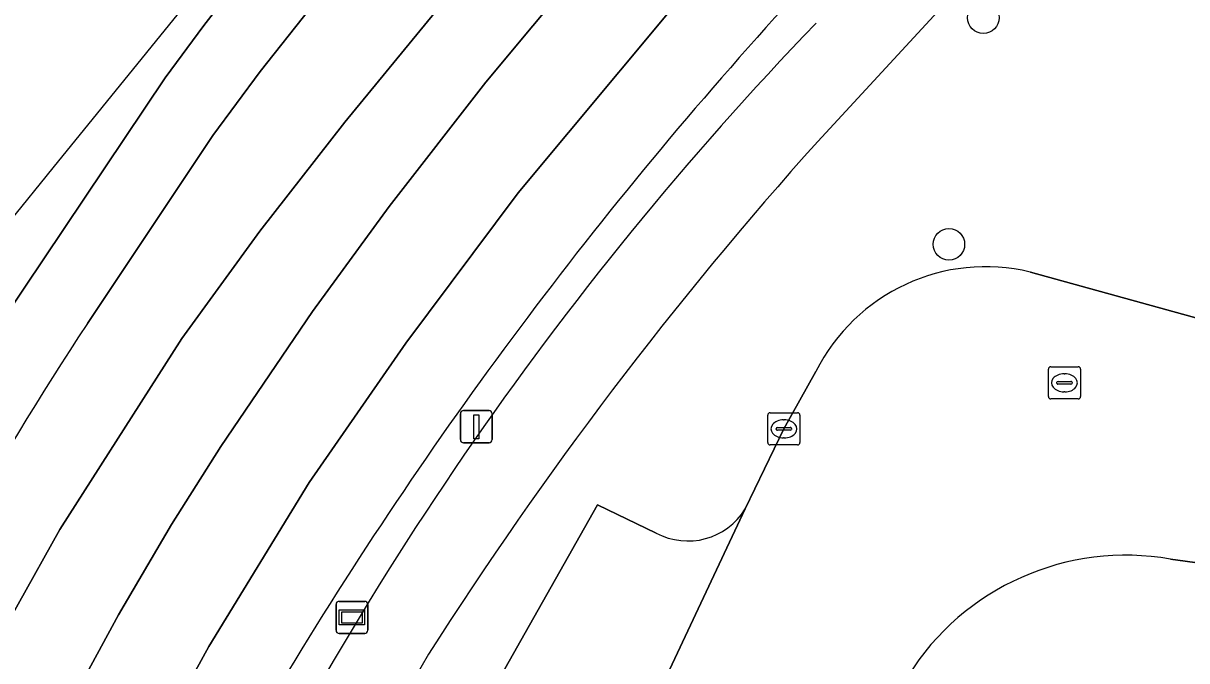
# Model space of a CAD drawing. Extents: x 160675 to 161153, y 383241 to 383714.
# Drawn here: x 160695.61 to 160731.76, y 383563.49 to 383583.3 of the extents above; entities that cross this region are included whole.
import ezdxf

# ---------------------------------------------------------------- set-up
doc = ezdxf.new("R2010")
doc.units = 0
for name, color, linetype in [('IMGEO_Berm_open', 7, 'Continuous'), ('IMGEO_Boom', 7, 'Continuous'), ('IMGEO_Fietspad_gesloten', 7, 'Continuous'), ('IMGEO_Kolk', 7, 'Continuous'), ('IMGEO_Lichtmast', 7, 'Continuous'), ('IMGEO_Parkeervlak_open', 7, 'Continuous'), ('IMGEO_Rijbaan_lokaal_gesloten', 7, 'Continuous'), ('IMGEO_Rijbaan_lokaal_open', 7, 'Continuous'), ('IMGEO_Rioolput', 7, 'Continuous'), ('IMGEO_Voetpad_open', 7, 'Continuous'), ('IMGEO_Wegwijzer', 7, 'Continuous')]:
    doc.layers.add(name, color=color, linetype=linetype)

msp = doc.modelspace()

# ---------------------------------------------------------------- linework, layer by layer
at = {"layer": 'IMGEO_Berm_open'}
for points in [[(160718.729, 383604.358), (160702.452, 383584.824), (160701.217, 383583.225), (160700.015, 383581.605), (160695.008, 383574.126)], [(160697.601, 383573.971), (160701.503, 383579.813), (160702.967, 383581.799), (160704.514, 383583.748), (160720.463, 383602.931)]]:
    msp.add_lwpolyline(points, dxfattribs=at)
for centre, radius, start, end in [((160817.455, 383494.338), 132.835, 137.49629, 148.98372), ((160795.912, 383510.438), 105.044, 136.08487, 154.99624), ((160804.362, 383504.18), 127.549, 146.82685, 161.20972)]:
    msp.add_arc(centre, radius, start, end, dxfattribs=at)
at = {"layer": 'IMGEO_Boom'}
for centre in [(160725.439, 383583.47), (160724.37, 383576.427)]:
    msp.add_circle(centre, 0.489, dxfattribs=at)
at = {"layer": 'IMGEO_Fietspad_gesloten'}
msp.add_lwpolyline([(160720.294, 383579.626), (160734.953, 383595.515)], dxfattribs=at)
for centre, radius, start, end in [((160795.912, 383510.438), 105.044, 136.08487, 154.99624), ((160811.698, 383497.699), 122.747, 138.12959, 147.47881), ((160817.305, 383500.502), 126.082, 149.92333, 163.57354)]:
    msp.add_arc(centre, radius, start, end, dxfattribs=at)
at = {"layer": 'IMGEO_Kolk'}
for p, q in [((160718.741, 383570.266), (160718.741, 383571.118)), ((160718.816, 383571.192), (160719.668, 383571.192)), ((160719.229, 383570.972), (160719.254, 383570.972)), ((160719.742, 383571.118), (160719.742, 383570.266)), ((160719, 383570.686), (160719, 383570.698)), ((160719.438, 383570.649), (160719.04, 383570.649)), ((160719.043, 383570.735), (160719.441, 383570.735)), ((160719.484, 383570.698), (160719.484, 383570.686)), ((160719.668, 383570.192), (160718.816, 383570.192)), ((160719.252, 383570.412), (160719.227, 383570.412))]:
    msp.add_line(p, q, dxfattribs=at)
for points in [[(160718.741, 383570.266), (160718.741, 383571.118)], [(160718.816, 383571.192), (160719.668, 383571.192)], [(160719.742, 383571.118), (160719.742, 383570.266)], [(160719.668, 383570.192), (160718.816, 383570.192)]]:
    msp.add_lwpolyline(points, dxfattribs=at)
for centre, radius, start, end in [((160718.818, 383571.116), 0.0765, 91.552, 178.448), ((160718.818, 383571.116), 0.0765, 91.552, 178.448), ((160719.666, 383571.116), 0.0765, 1.552, 88.448), ((160719.666, 383571.116), 0.0765, 1.552, 88.448), ((160719.04, 383570.695), 0.0403, 85.8775, 175.7526), ((160719.037, 383570.685), 0.0366, 178.938, 274.7102), ((160719.441, 383570.692), 0.043, 264.8664, 352.4533), ((160719.445, 383570.697), 0.0386, 1.7309, 96.639), ((160718.818, 383570.268), 0.0765, 181.552, 268.448), ((160718.818, 383570.268), 0.0765, 181.552, 268.448), ((160719.666, 383570.268), 0.0765, 271.552, 358.448), ((160719.666, 383570.268), 0.0765, 271.552, 358.448)]:
    msp.add_arc(centre, radius, start, end, dxfattribs=at)
for centre, major_axis, ratio, start_param, end_param in [((160719.228, 383570.692), (-0.387, 0.002), 0.722429, 4.712389, 7.853982), ((160719.253, 383570.692), (-0.39, 0.002), 0.717154, 1.570796, 4.712389)]:
    msp.add_ellipse(centre, major_axis=major_axis, ratio=ratio, start_param=start_param, end_param=end_param, dxfattribs=at)
at = {"layer": 'IMGEO_Lichtmast'}
for p, q in [((160709.29, 383571.258), (160710.08, 383571.258)), ((160710.08, 383571.258), (160709.29, 383571.258)), ((160709.19, 383570.358), (160709.19, 383571.158)), ((160709.19, 383571.158), (160709.19, 383570.358)), ((160710.18, 383571.158), (160710.18, 383570.358)), ((160710.18, 383570.358), (160710.18, 383571.158)), ((160710.08, 383570.258), (160709.29, 383570.258)), ((160709.29, 383570.258), (160710.08, 383570.258))]:
    msp.add_line(p, q, dxfattribs=at)
msp.add_lwpolyline([(160709.61, 383571.133), (160709.76, 383571.133), (160709.76, 383570.383), (160709.61, 383570.383), (160709.61, 383571.133)], dxfattribs=at)
for centre, start, end in [((160709.29, 383571.158), 90, 180), ((160709.29, 383571.158), 90, 180), ((160710.08, 383571.158), 0, 90), ((160710.08, 383571.158), 360, 90), ((160709.29, 383570.358), 180, 270), ((160709.29, 383570.358), 180, 270), ((160710.08, 383570.358), 270, 0), ((160710.08, 383570.358), 270, 0)]:
    msp.add_arc(centre, 0.1, start, end, dxfattribs=at)
at = {"layer": 'IMGEO_Parkeervlak_open'}
for points in [[(160715.275, 383567.455), (160713.447, 383568.327), (160710.163, 383562.52)], [(160710.422, 383552.008), (160718.039, 383568.205)]]:
    msp.add_lwpolyline(points, dxfattribs=at)
msp.add_arc((160716.259, 383569.295), 2.087, 241.8499, 328.5129, dxfattribs=at)
at = {"layer": 'IMGEO_Rijbaan_lokaal_gesloten'}
for points in [[(160695.008, 383574.126), (160700.015, 383581.605), (160701.217, 383583.225), (160702.452, 383584.824), (160718.729, 383604.358), (160717.907, 383605.036), (160709.688, 383595.022), (160696.528, 383578.802), (160695.17, 383577.128), (160686.295, 383560.103), (160678.578, 383539.845), (160675.636, 383523.856), (160675.457, 383514.427), (160675.323, 383507.364), (160681.062, 383461.517), (160687.429, 383392.401), (160690.846, 383309.913), (160690.823, 383309.426)], [(160723.044, 383600.836), (160720.463, 383602.931), (160704.514, 383583.748), (160702.967, 383581.799), (160701.503, 383579.813), (160697.601, 383573.971)], [(160678.343, 383505.911), (160678.616, 383502.924), (160678.873, 383508.063), (160679.388, 383515.338), (160679.874, 383520.258), (160680.501, 383524.333), (160681.16, 383527.53), (160682.371, 383532.368), (160684.145, 383538.275), (160686.454, 383545.185), (160688.975, 383551.769), (160691.409, 383557.397), (160694.147, 383562.923), (160696.741, 383567.566), (160700.534, 383573.501), (160702.963, 383576.838), (160705.6, 383580.218), (160709.696, 383585.215), (160713.063, 383589.27), (160719.324, 383596.439), (160723.044, 383600.836)], [(160725.485, 383598.855), (160723.044, 383600.836), (160719.324, 383596.439), (160713.063, 383589.27), (160709.696, 383585.215), (160705.6, 383580.218), (160702.963, 383576.838), (160700.534, 383573.501), (160696.741, 383567.566), (160694.147, 383562.923), (160691.409, 383557.397), (160688.975, 383551.769), (160686.454, 383545.185), (160684.145, 383538.275), (160682.371, 383532.368), (160681.16, 383527.53), (160680.501, 383524.333), (160679.874, 383520.258), (160679.388, 383515.338), (160678.873, 383508.063), (160678.616, 383502.924)], [(160685.454, 383532.715), (160686.021, 383534.678), (160688.067, 383541.099), (160690.125, 383546.785), (160692.81, 383553.46), (160693.996, 383556.078), (160695.715, 383559.665), (160698.57, 383564.917), (160700.214, 383567.717), (160701.75, 383570.142), (160704.599, 383574.336), (160706.977, 383577.606), (160709.977, 383581.462), (160714.314, 383586.666), (160720.291, 383593.191), (160725.485, 383598.855)], [(160729.825, 383595.333), (160727.682, 383597.073), (160717.292, 383585.599), (160710.987, 383578.024), (160707.499, 383573.354), (160704.487, 383569.021), (160701.37, 383563.93), (160698.475, 383558.64), (160695.509, 383552.532), (160692.543, 383545.152), (160690.79, 383540.075), (160689.355, 383535.536), (160687.563, 383528.543), (160686.35, 383522.561), (160685.459, 383515.912), (160684.867, 383507.93), (160684.757, 383502.656), (160684.835, 383499.113), (160684.974, 383496.66)], [(160714.314, 383586.666), (160709.977, 383581.462), (160706.977, 383577.606), (160704.599, 383574.336), (160701.75, 383570.142), (160700.214, 383567.717), (160698.57, 383564.917), (160695.715, 383559.665), (160693.996, 383556.078), (160692.81, 383553.46), (160690.125, 383546.785), (160688.067, 383541.099), (160686.021, 383534.678), (160685.454, 383532.715)], [(160687.563, 383528.543), (160689.355, 383535.536), (160690.79, 383540.075), (160692.543, 383545.152), (160695.509, 383552.532), (160698.475, 383558.64), (160701.37, 383563.93), (160704.487, 383569.021), (160707.499, 383573.354), (160710.987, 383578.024), (160717.292, 383585.599)]]:
    msp.add_lwpolyline(points, dxfattribs=at)
for centre, radius, start, end in [((160817.455, 383494.338), 132.835, 137.49629, 148.98372), ((160804.362, 383504.18), 127.549, 146.82685, 161.20972)]:
    msp.add_arc(centre, radius, start, end, dxfattribs=at)
at = {"layer": 'IMGEO_Rijbaan_lokaal_open'}
for points in [[(160731.259, 383566.644), (160735.719, 383566.037), (160736.61, 383572.879), (160735.379, 383573.223), (160726.9, 383575.565)], [(160720.237, 383572.472), (160719.237, 383570.693), (160718.039, 383568.205), (160710.422, 383552.008)]]:
    msp.add_lwpolyline(points, dxfattribs=at)
for centre, radius, start, end in [((160725.51, 383569.835), 5.896, 76.3684, 153.4335), ((160729.869, 383558.778), 7.988, 79.9801, 147.9553)]:
    msp.add_arc(centre, radius, start, end, dxfattribs=at)
at = {"layer": 'IMGEO_Rioolput'}
for p, q in [((160727.459, 383571.696), (160727.459, 383572.548)), ((160727.534, 383572.622), (160728.386, 383572.622)), ((160727.947, 383572.402), (160727.972, 383572.402)), ((160728.46, 383572.548), (160728.46, 383571.696)), ((160727.718, 383572.116), (160727.718, 383572.128)), ((160728.156, 383572.079), (160727.758, 383572.079)), ((160727.761, 383572.165), (160728.159, 383572.165)), ((160728.202, 383572.128), (160728.202, 383572.116)), ((160728.386, 383571.622), (160727.534, 383571.622)), ((160727.97, 383571.842), (160727.945, 383571.842))]:
    msp.add_line(p, q, dxfattribs=at)
for points in [[(160727.459, 383571.696), (160727.459, 383572.548)], [(160727.534, 383572.622), (160728.386, 383572.622)], [(160728.46, 383572.548), (160728.46, 383571.696)], [(160728.386, 383571.622), (160727.534, 383571.622)]]:
    msp.add_lwpolyline(points, dxfattribs=at)
for centre, radius, start, end in [((160727.536, 383572.546), 0.0765, 91.552, 178.448), ((160727.536, 383572.546), 0.0765, 91.552, 178.448), ((160728.384, 383572.546), 0.0765, 1.552, 88.448), ((160728.384, 383572.546), 0.0765, 1.552, 88.448), ((160727.758, 383572.125), 0.0403, 85.8775, 175.7526), ((160727.755, 383572.115), 0.0366, 178.938, 274.7102), ((160728.159, 383572.122), 0.043, 264.8664, 352.4533), ((160728.163, 383572.127), 0.0386, 1.7309, 96.639), ((160727.536, 383571.698), 0.0765, 181.552, 268.448), ((160727.536, 383571.698), 0.0765, 181.552, 268.448), ((160728.384, 383571.698), 0.0765, 271.552, 358.448), ((160728.384, 383571.698), 0.0765, 271.552, 358.448)]:
    msp.add_arc(centre, radius, start, end, dxfattribs=at)
for centre, major_axis, ratio, start_param, end_param in [((160727.946, 383572.122), (-0.387, 0.002), 0.722429, 4.712389, 7.853982), ((160727.971, 383572.122), (-0.39, 0.002), 0.717154, 1.570796, 4.712389)]:
    msp.add_ellipse(centre, major_axis=major_axis, ratio=ratio, start_param=start_param, end_param=end_param, dxfattribs=at)
at = {"layer": 'IMGEO_Voetpad_open'}
for points in [[(160738.597, 383599.464), (160734.953, 383595.515), (160720.294, 383579.626)], [(160726.9, 383575.565), (160735.379, 383573.223), (160736.61, 383572.879), (160736.736, 383573.058), (160738.356, 383578.98), (160739.286, 383582.381), (160735.987, 383583.276), (160739, 383594.22)], [(160718.039, 383568.205), (160719.237, 383570.693), (160720.237, 383572.472)], [(160710.163, 383562.52), (160713.447, 383568.327), (160715.275, 383567.455)], [(160728.647, 383558.534), (160733.494, 383559.276), (160734.183, 383559.937), (160736.867, 383562.513), (160737.693, 383565.476), (160737.403, 383565.553), (160735.719, 383566.037), (160731.259, 383566.644)]]:
    msp.add_lwpolyline(points, dxfattribs=at)
for centre, radius, start, end in [((160811.698, 383497.699), 122.747, 138.12959, 147.47881), ((160725.51, 383569.835), 5.896, 76.3684, 153.4335), ((160716.259, 383569.295), 2.087, 241.8499, 328.5129), ((160729.869, 383558.778), 7.988, 79.9801, 147.9553), ((160817.305, 383500.502), 126.082, 149.92333, 163.57354)]:
    msp.add_arc(centre, radius, start, end, dxfattribs=at)
at = {"layer": 'IMGEO_Wegwijzer'}
for p, q in [((160705.327, 383564.432), (160705.327, 383565.232)), ((160705.327, 383565.232), (160705.327, 383564.432)), ((160705.427, 383565.332), (160706.217, 383565.332)), ((160706.217, 383565.332), (160705.427, 383565.332)), ((160706.317, 383565.232), (160706.317, 383564.432)), ((160706.317, 383564.432), (160706.317, 383565.232)), ((160706.217, 383564.332), (160705.427, 383564.332)), ((160705.427, 383564.332), (160706.217, 383564.332))]:
    msp.add_line(p, q, dxfattribs=at)
for points in [[(160705.428, 383565.064), (160706.216, 383565.064), (160706.216, 383564.6), (160705.428, 383564.6), (160705.428, 383565.064)], [(160705.493, 383564.999), (160705.493, 383564.665), (160706.151, 383564.665), (160706.151, 383564.999), (160705.493, 383564.999)]]:
    msp.add_lwpolyline(points, dxfattribs=at)
for centre, start, end in [((160705.427, 383565.232), 90, 180), ((160705.427, 383565.232), 90, 180), ((160706.217, 383565.232), 0, 90), ((160706.217, 383565.232), 360, 90), ((160705.427, 383564.432), 180, 270), ((160705.427, 383564.432), 180, 270), ((160706.217, 383564.432), 270, 0), ((160706.217, 383564.432), 270, 0)]:
    msp.add_arc(centre, 0.1, start, end, dxfattribs=at)

doc.saveas('drawing.dxf')
